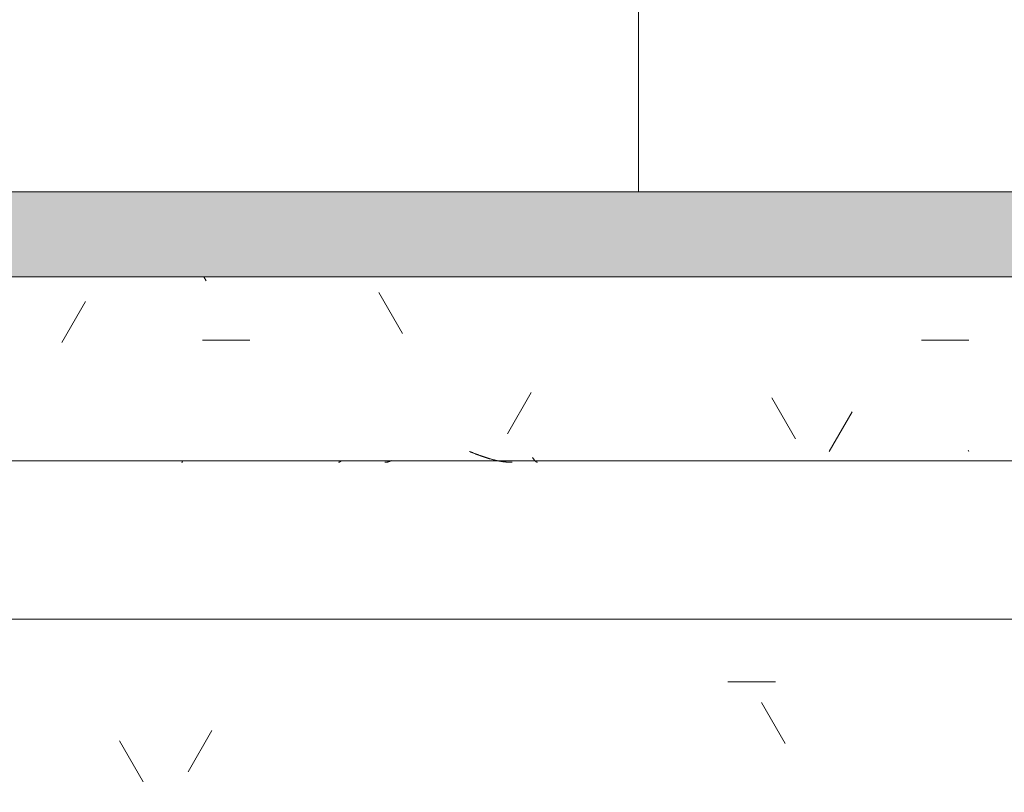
# Model space of a CAD drawing. Header units: millimetres. Extents: x 5980700 to 6194397, y -12939 to 2351883.
# Tile 327 of 587: x 6091030 to 6091725, y -8612 to -8066. Entities that reach past the tile are written whole.
import ezdxf

# ---------------------------------------------------------------- set-up
doc = ezdxf.new("R2010")
doc.units = ezdxf.units.MM
for name, color, linetype, lineweight in [('A-FLOR-PATT', 8, 'Continuous', 18), ('A-GLAZ', 151, 'Continuous', 9), ('A-GLAZ-SILL', 1, 'Continuous', 9), ('A-WALL', 113, 'Continuous', 18), ('A-WALL-PATT', 111, 'Continuous', 25)]:
    doc.layers.add(name, color=color, linetype=linetype, lineweight=lineweight)

# ---------------------------------------------------------------- blocks, each defined once
blk = doc.blocks.new('FP_97-PLANTA DE CAIMENTO DE PISOS - 1 PAV_')
at = {"layer": 'A-GLAZ-SILL', "lineweight": 5}
for p, q in [((1039.183271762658, 109.9625912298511), (1039.37259154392, 110.0509817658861)), ((1039.37259154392, 110.0509817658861), (1039.561911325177, 110.1362504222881)), ((1039.561911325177, 110.1362504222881), (1039.751231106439, 110.2183566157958)), ((1039.751231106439, 110.2183566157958), (1039.940550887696, 110.2972612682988)), ((1039.940550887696, 110.2972612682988), (1040.129870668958, 110.3729268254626)), ((1040.129870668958, 110.3729268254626), (1040.31919045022, 110.4453172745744)), ((1040.31919045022, 110.4453172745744), (1040.508510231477, 110.5143981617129)), ((1040.508510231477, 110.5143981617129), (1040.697830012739, 110.5801366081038)), ((1040.697830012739, 110.5801366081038), (1040.887149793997, 110.6425013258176)), ((1040.887149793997, 110.6425013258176), (1041.076469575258, 110.701462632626)), ((1041.076469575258, 110.701462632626), (1041.265789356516, 110.7569924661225)), ((1041.265789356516, 110.7569924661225), (1041.455109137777, 110.8090643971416)), ((1041.455109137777, 110.8090643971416), (1041.644428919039, 110.857653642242)), ((1041.644428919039, 110.857653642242), (1041.833748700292, 110.9027370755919)), ((1041.833748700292, 110.9027370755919), (1042.023068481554, 110.9442932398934)), ((1042.023068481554, 110.9442932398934), (1042.212388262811, 110.9823023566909)), ((1042.212388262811, 110.9823023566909), (1042.401708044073, 111.016746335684)), ((1042.401708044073, 111.016746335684), (1042.59102782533, 111.0476087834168)), ((1042.59102782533, 111.0476087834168), (1042.780347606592, 111.0748750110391)), ((1042.780347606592, 111.0748750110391), (1042.969667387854, 111.0985320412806)), ((1042.969667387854, 111.0985320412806), (1043.158987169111, 111.1185686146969)), ((1043.158987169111, 111.1185686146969), (1043.348306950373, 111.1349751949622)), ((1043.348306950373, 111.1349751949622), (1043.537626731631, 111.1477439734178)), ((1043.537626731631, 111.1477439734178), (1043.726946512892, 111.15686887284)), ((1043.726946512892, 111.15686887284), (1043.916266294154, 111.1623455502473)), ((1074.512487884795, 109.9983194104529), (1074.643652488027, 110.1362504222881)), ((1074.643652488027, 110.1362504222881), (1074.774817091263, 110.2660860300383)), ((1074.774817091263, 110.2660860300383), (1074.905981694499, 110.3876680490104)), ((1074.905981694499, 110.3876680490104), (1075.037146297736, 110.5008483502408)), ((1075.037146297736, 110.5008483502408), (1075.168310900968, 110.6054890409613)), ((1075.168310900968, 110.6054890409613), (1075.299475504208, 110.701462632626)), ((1075.299475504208, 110.701462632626), (1075.43064010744, 110.7886521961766)), ((1075.43064010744, 110.7886521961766), (1075.56180471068, 110.8669515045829)), ((1075.56180471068, 110.8669515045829), (1075.692969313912, 110.9362651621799)), ((1075.692969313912, 110.9362651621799), (1075.824133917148, 110.9965087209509)), ((1075.824133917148, 110.9965087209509), (1075.955298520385, 111.0476087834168)), ((1075.955298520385, 111.0476087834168), (1076.086463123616, 111.0895030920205)), ((1076.086463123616, 111.0895030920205), (1076.217627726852, 111.1221406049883)), ((1076.217627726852, 111.1221406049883), (1076.348792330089, 111.1454815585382)), ((1076.348792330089, 111.1454815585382), (1076.479956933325, 111.1594975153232))]:
    blk.add_line(p, q, dxfattribs=at)
blk = doc.blocks.new('CC_PEITORIL - PEITORIL-3884523-PLANTA DE CAIMENTO DE PISOS - 1 PAV_')
at = {"layer": 'A-GLAZ', "color": 90, "lineweight": 5}
blk.add_blockref('FP_97-PLANTA DE CAIMENTO DE PISOS - 1 PAV_', (0, 0), dxfattribs=at)
blk = doc.blocks.new('CC_JANELA MAXIM-AR_4 FOLHAS VIDRO - 3_00 x 0_60-4044588-PLANTA DE CAIMENTO DE PISOS - 1 PAV_')
at = {"layer": 'A-GLAZ', "lineweight": 5}
blk.add_hatch(color=251, dxfattribs=at).paths.add_polyline_path([(1500.000000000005, -19.99999999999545), (-1499.999999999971, -19.99999999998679), (-1499.999999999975, -79.99999999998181), (1500.000000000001, -79.99999999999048), (1500.000000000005, -34.36737543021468)])
at = {"layer": 'A-GLAZ', "color": 90, "lineweight": 5}
for p, q in [((-1500.000000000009, -19.99999999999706), (1499.99999999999, -19.99999999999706)), ((1499.99999999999, -80), (-1500.000000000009, -80))]:
    blk.add_line(p, q, dxfattribs=at)
blk = doc.blocks.new('FP_240-PLANTA DE CAIMENTO DE PISOS - 1 PAV_')
at = {"layer": 'A-GLAZ-SILL', "color": 90, "lineweight": 5}
blk.add_line((1524.999999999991, 109.999999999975), (-1524.999999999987, 109.999999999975), dxfattribs=at)
at = {"layer": 'A-GLAZ-SILL', "lineweight": 5}
for p, q in [((935.9017336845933, 111.1597973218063), (936.0286213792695, 111.1466800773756)), ((936.0286213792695, 111.1466800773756), (936.1555090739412, 111.124834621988)), ((936.1555090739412, 111.124834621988), (936.2823967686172, 111.0942858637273)), ((936.2823967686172, 111.0942858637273), (936.4092844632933, 111.0550686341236)), ((936.4092844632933, 111.0550686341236), (936.5361721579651, 111.0072276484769)), ((936.5361721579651, 111.0072276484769), (936.6630598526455, 110.950817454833)), ((936.6630598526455, 110.950817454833), (936.7899475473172, 110.8859023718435)), ((936.7899475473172, 110.8859023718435), (936.9168352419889, 110.8125564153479)), ((936.9168352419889, 110.8125564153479), (937.0437229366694, 110.730863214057)), ((937.0437229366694, 110.730863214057), (937.1706106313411, 110.6409159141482)), ((937.1706106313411, 110.6409159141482), (937.2974983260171, 110.5428170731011)), ((937.2974983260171, 110.5428170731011), (937.4243860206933, 110.4366785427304)), ((937.4243860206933, 110.4366785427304), (937.5512737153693, 110.3226213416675)), ((937.5512737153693, 110.3226213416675), (937.6781614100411, 110.2007755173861)), ((937.6781614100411, 110.2007755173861), (937.8050491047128, 110.0712799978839)), ((937.8050491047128, 110.0712799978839), (937.9319367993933, 109.9342824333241)), ((937.9319367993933, 109.9342824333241), (938.058824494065, 109.7899390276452)), ((938.058824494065, 109.7899390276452), (938.185712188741, 109.6384143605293)), ((938.185712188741, 109.6384143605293), (938.3125998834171, 109.4798811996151)), ((938.3125998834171, 109.4798811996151), (938.4394875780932, 109.3145203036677)), ((938.4394875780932, 109.3145203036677), (938.566375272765, 109.1425202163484)), ((938.566375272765, 109.1425202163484), (938.693262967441, 108.9640770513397)), ((938.693262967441, 108.9640770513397), (938.8201506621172, 108.7793942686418)), ((938.8201506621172, 108.7793942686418), (938.9470383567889, 108.5886824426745)), ((938.9470383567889, 108.5886824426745), (939.0739260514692, 108.392159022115)), ((939.0739260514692, 108.392159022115), (939.200813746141, 108.190048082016)), ((939.200813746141, 108.190048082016), (939.3277014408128, 107.9825800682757)), ((939.3277014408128, 107.9825800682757), (939.4545891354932, 107.7699915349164)), ((953.7891145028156, 111.1628916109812), (954.1457411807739, 111.1590526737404)), ((954.1457411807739, 111.1590526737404), (954.502367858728, 111.1526558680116)), ((954.502367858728, 111.1526558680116), (954.8589945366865, 111.143703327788)), ((954.8589945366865, 111.143703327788), (955.2156212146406, 111.1321980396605)), ((955.2156212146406, 111.1321980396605), (955.5722478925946, 111.1181438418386)), ((955.5722478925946, 111.1181438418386), (955.9288745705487, 111.1015454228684)), ((955.9288745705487, 111.1015454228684), (956.2855012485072, 111.0824083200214)), ((956.2855012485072, 111.0824083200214), (956.6421279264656, 111.0607389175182)), ((956.6421279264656, 111.0607389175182), (956.9987546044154, 111.0365444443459)), ((956.9987546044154, 111.0365444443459), (957.3553812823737, 111.0098329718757)), ((957.3553812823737, 111.0098329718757), (957.7120079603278, 110.9806134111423)), ((957.7120079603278, 110.9806134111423), (958.0686346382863, 110.9488955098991)), ((958.0686346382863, 110.9488955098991), (958.4252613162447, 110.9146898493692)), ((958.4252613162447, 110.9146898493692), (958.7818879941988, 110.8780078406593)), ((958.7818879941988, 110.8780078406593), (959.1385146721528, 110.8388617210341)), ((959.1385146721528, 110.8388617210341), (959.495141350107, 110.7972645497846)), ((959.495141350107, 110.7972645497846), (959.8517680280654, 110.7532302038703)), ((959.8517680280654, 110.7532302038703), (960.2083947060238, 110.7067733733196)), ((960.2083947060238, 110.7067733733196), (960.5650213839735, 110.6579095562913)), ((960.5650213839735, 110.6579095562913), (960.921648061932, 110.6066550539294)), ((960.921648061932, 110.6066550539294), (961.2782747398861, 110.5530269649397)), ((961.2782747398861, 110.5530269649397), (961.6349014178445, 110.4970431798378)), ((961.6349014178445, 110.4970431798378), (961.9915280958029, 110.4387223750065)), ((961.9915280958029, 110.4387223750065), (962.3481547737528, 110.3780840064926)), ((962.3481547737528, 110.3780840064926), (962.7047814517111, 110.315148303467)), ((962.7047814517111, 110.315148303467), (963.0614081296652, 110.2499362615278)), ((963.0614081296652, 110.2499362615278), (963.4180348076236, 110.1824696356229)), ((963.4180348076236, 110.1824696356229), (963.7746614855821, 110.112770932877)), ((963.7746614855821, 110.112770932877), (964.1312881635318, 110.0408634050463)), ((964.1312881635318, 110.0408634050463), (964.4879148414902, 109.9667710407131)), ((964.4879148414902, 109.9667710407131), (964.8445415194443, 109.8905185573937)), ((964.8445415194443, 109.8905185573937), (965.2011681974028, 109.8121313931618)), ((965.2011681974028, 109.8121313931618), (965.5577948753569, 109.7316356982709)), ((965.5577948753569, 109.7316356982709), (965.914421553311, 109.6490583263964)), ((965.914421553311, 109.6490583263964), (966.2710482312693, 109.5644268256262)), ((966.2710482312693, 109.5644268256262), (966.6276749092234, 109.4777694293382)), ((966.6276749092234, 109.4777694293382), (966.9843015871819, 109.3891150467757)), ((966.9843015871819, 109.3891150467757), (967.340928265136, 109.2984932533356)), ((967.340928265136, 109.2984932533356), (967.69755494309, 109.205934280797)), ((967.69755494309, 109.205934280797), (968.0541816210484, 109.111469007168)), ((968.0541816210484, 109.111469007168), (968.4108082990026, 109.015128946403)), ((968.4108082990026, 109.015128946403), (968.767434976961, 108.9169462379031)), ((968.767434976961, 108.9169462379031), (969.1240616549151, 108.8169536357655)), ((969.1240616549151, 108.8169536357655), (969.4806883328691, 108.7151844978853)), ((969.4806883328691, 108.7151844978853), (969.8373150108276, 108.6116727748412)), ((969.8373150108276, 108.6116727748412), (970.1939416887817, 108.5064529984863)), ((970.1939416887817, 108.5064529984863), (970.5505683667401, 108.3995602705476)), ((970.5505683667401, 108.3995602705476), (970.9071950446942, 108.2910302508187)), ((970.9071950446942, 108.2910302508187), (971.2638217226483, 108.1808991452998)), ((971.2638217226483, 108.1808991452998), (971.6204484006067, 108.0692036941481)), ((971.6204484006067, 108.0692036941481), (971.9770750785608, 107.9559811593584)), ((971.9770750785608, 107.9559811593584), (972.3337017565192, 107.8412693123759)), ((972.3337017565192, 107.8412693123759), (972.6903284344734, 107.7251064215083)), ((972.6903284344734, 107.7251064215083), (973.0469551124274, 107.6075312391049)), ((973.0469551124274, 107.6075312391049), (973.4035817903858, 107.4885829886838)), ((973.4035817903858, 107.4885829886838), (973.7602084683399, 107.3683013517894)), ((973.7602084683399, 107.3683013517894), (974.1168351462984, 107.246726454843)), ((974.1168351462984, 107.246726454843), (974.4734618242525, 107.123898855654)), ((974.4734618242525, 107.123898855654), (974.8300885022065, 106.9998595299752)), ((974.8300885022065, 106.9998595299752), (975.1867151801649, 106.8746498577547)), ((975.1867151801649, 106.8746498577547), (975.543341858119, 106.7483116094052)), ((975.543341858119, 106.7483116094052), (975.8999685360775, 106.6208869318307)), ((975.8999685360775, 106.6208869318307), (976.2565952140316, 106.4924183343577)), ((976.2565952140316, 106.4924183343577), (976.6132218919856, 106.3629486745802)), ((976.6132218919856, 106.3629486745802), (976.9698485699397, 106.232521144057)), ((976.9698485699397, 106.232521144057), (977.3264752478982, 106.1011792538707)), ((977.3264752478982, 106.1011792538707), (977.6831019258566, 105.9689668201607)), ((977.6831019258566, 105.9689668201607), (978.0397286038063, 105.8359279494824)), ((978.0397286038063, 105.8359279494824), (978.3963552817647, 105.7021070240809)), ((978.3963552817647, 105.7021070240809), (978.7529819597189, 105.5675486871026)), ((978.7529819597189, 105.5675486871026), (979.1096086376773, 105.4322978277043)), ((979.1096086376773, 105.4322978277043), (979.4662353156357, 105.2963995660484)), ((979.4662353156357, 105.2963995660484), (979.8228619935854, 105.1598992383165)), ((979.8228619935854, 105.1598992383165), (980.1794886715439, 105.022842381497)), ((980.1794886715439, 105.022842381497), (980.536115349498, 104.8852747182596)), ((980.536115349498, 104.8852747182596), (980.8927420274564, 104.7472421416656)), ((980.8927420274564, 104.7472421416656), (981.2493687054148, 104.6087906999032)), ((981.2493687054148, 104.6087906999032), (981.6059953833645, 104.4699665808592)), ((981.6059953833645, 104.4699665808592), (981.962622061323, 104.3308160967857)), ((1186.655132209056, 110.8425718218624), (1186.776443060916, 110.9096920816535)), ((1186.776443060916, 110.9096920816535), (1186.89775391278, 110.9690814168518)), ((1186.89775391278, 110.9690814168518), (1187.019064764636, 111.0206779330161)), ((1187.019064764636, 111.0206779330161), (1187.140375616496, 111.0644278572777)), ((1187.140375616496, 111.0644278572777), (1187.261686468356, 111.1002855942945)), ((1187.261686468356, 111.1002855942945), (1187.382997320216, 111.1282137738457)), ((1187.382997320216, 111.1282137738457), (1187.504308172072, 111.1481832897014)), ((1187.504308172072, 111.1481832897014), (1187.625619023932, 111.1601733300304)), ((981.962622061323, 104.3308160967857), (982.3192487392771, 104.1913856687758)), ((982.3192487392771, 104.1913856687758), (982.6758754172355, 104.0517218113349)), ((982.6758754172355, 104.0517218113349), (983.032502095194, 103.9118711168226)), ((983.032502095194, 103.9118711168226), (983.3891287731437, 103.7718802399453)), ((983.3891287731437, 103.7718802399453), (983.7457554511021, 103.6317958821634)), ((983.7457554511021, 103.6317958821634), (984.1023821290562, 103.4916647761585))]:
    blk.add_line(p, q, dxfattribs=at)
blk = doc.blocks.new('CC_PEITORIL - PEITORIL-V239-PLANTA DE CAIMENTO DE PISOS - 1 PAV_')
at = {"layer": 'A-GLAZ-SILL', "lineweight": 5}
h = blk.add_hatch(dxfattribs=at)
h.set_pattern_fill('FP_256', color=256, style=0, pattern_type=2)
h.set_pattern_definition([(180, (66.385, -8267.826), (-406.4, -101.5999999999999), [33.528, -271.272, 33.528, -271.272, -1625.6]), (180, (66.385, -8267.826), (-406.4, -101.5999999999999), [-609.6, 33.528, -576.072, 33.528, -271.272, -711.2]), (180, (66.385, -8267.826), (-406.4, -101.5999999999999), [-1524, 33.528, -169.672, 33.528, -474.472]), (300.0000000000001, (-86.015, -8318.626), (291.188181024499, -301.1527240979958), [33.528, -271.272, 33.528, -271.272, -1625.6]), (300.0000000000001, (-86.015, -8318.626), (291.188181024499, -301.1527240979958), [-609.6, 33.528, -576.072, 33.528, -271.272, -711.2]), (300.0000000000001, (-86.015, -8318.626), (291.188181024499, -301.1527240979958), [-1524, 33.528, -169.672, 33.528, -474.472]), (59.99999999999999, (-136.815, -8521.826), (115.2118189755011, 402.7527240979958), [33.528, -271.272, 33.528, -271.272, -1625.6]), (59.99999999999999, (-136.815, -8521.826), (115.2118189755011, 402.7527240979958), [-609.6, 33.528, -576.072, 33.528, -271.272, -711.2]), (59.99999999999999, (-136.815, -8521.826), (115.2118189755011, 402.7527240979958), [-1524, 33.528, -169.672, 33.528, -474.472])])
h.paths.add_polyline_path([(-1524.999999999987, 103.4916647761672), (-1524.999999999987, 80.00000000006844), (-1499.999999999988, 80.0000000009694), (-1499.999999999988, -19.99999999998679), (1499.999999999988, -19.99999999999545), (1499.999999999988, 80.00000000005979), (1524.999999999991, 80.15374506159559), (1524.999999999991, 103.4916647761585), (-1309.334146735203, 103.4916647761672)])
h = blk.add_hatch(dxfattribs=at)
h.set_pattern_fill('FP_28', color=256, style=0, pattern_type=2)
h.set_pattern_definition([(36.87, (-568.615, -9855.326), (-4762.494328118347, -3175.008507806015), [793.75, -7143.75]), (26.565, (-1521.115, -9379.076), (1587.501456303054, 1587.499067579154), [1774.879, -1774.879]), (18.435, (-1521.115, -8585.326), (3174.997452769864, 1587.502903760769), [1004.024, -4016.092])])
h.paths.add_polyline_path([(-1524.999999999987, 103.4916647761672), (-1524.999999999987, 80.00000000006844), (-1499.999999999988, 80.0000000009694), (-1499.999999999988, -19.99999999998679), (1499.999999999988, -19.99999999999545), (1499.999999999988, 80.00000000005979), (1524.999999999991, 80.15374506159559), (1524.999999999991, 103.4916647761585), (-1309.334146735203, 103.4916647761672)])
at = {"layer": 'A-GLAZ', "color": 90, "lineweight": 5}
blk.add_blockref('FP_240-PLANTA DE CAIMENTO DE PISOS - 1 PAV_', (0, 0), dxfattribs=at)
blk = doc.blocks.new('Paredes 1 - Paredes 1-4516486-PLANTA DE CAIMENTO DE PISOS - 1 PAV_')
at = {"layer": 'A-WALL-PATT', "lineweight": 5}
h = blk.add_hatch(dxfattribs=at)
h.set_pattern_fill('FP_257', color=71, style=0, pattern_type=2)
h.set_pattern_definition([(0, (2e-05, -3e-05), (406.4, 101.6), [33.528, -271.272, 33.528, -271.272, -1625.6]), (0, (2e-05, -3e-05), (406.4, 101.6), [-609.6, 33.528, -576.072, 33.528, -271.272, -711.2]), (0, (2e-05, -3e-05), (406.4, 101.6), [-1524, 33.528, -169.672, 33.528, -474.472]), (120, (152.4, 50.8), (-291.1881810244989, 301.1527240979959), [33.52799999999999, -271.2719999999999, 33.52799999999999, -271.2719999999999, -1625.6]), (120, (152.4, 50.8), (-291.1881810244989, 301.1527240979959), [-609.5999999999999, 33.52799999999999, -576.0719999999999, 33.52799999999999, -271.2719999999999, -711.1999999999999]), (120, (152.4, 50.8), (-291.1881810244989, 301.1527240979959), [-1524, 33.52799999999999, -169.672, 33.52799999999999, -474.4719999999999]), (240, (203.2, 254), (-115.2118189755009, -402.7527240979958), [33.528, -271.272, 33.528, -271.272, -1625.6]), (240, (203.2, 254), (-115.2118189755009, -402.7527240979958), [-609.6, 33.528, -576.072, 33.528, -271.272, -711.2]), (240, (203.2, 254), (-115.2118189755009, -402.7527240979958), [-1524, 33.528, -169.672, 33.528, -474.472])])
h.paths.add_polyline_path([(-1568.633876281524, -8612.326500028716), (1851.383353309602, -8612.326500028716), (1851.383353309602, -8513.84182177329), (1803.383353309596, -8513.84182177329), (1803.383353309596, -8489.810389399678), (-4095.616646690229, -8489.810389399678), (-4095.616646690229, -8513.841821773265), (-4143.61664669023, -8513.841821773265), (-4143.61664669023, -8612.326500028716), (-1577.85140824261, -8612.326500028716)])
at = {"layer": 'A-WALL', "color": 250, "lineweight": 5}
blk.add_line((-4095.616646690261, -8489.810389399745), (1803.383353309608, -8489.810389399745), dxfattribs=at)
blk = doc.blocks.new('BE-PMSa-MOD-ARQ-CONEXAODOFUTURO-EX-000-R_rvt-2-PLANTA DE CAIMENTO DE PISOS - 1 PAV_')
at = {"layer": 'A-FLOR-PATT', "lineweight": 5}
h = blk.add_hatch(dxfattribs=at)
h.set_pattern_fill('FP_145', color=71, style=0, pattern_type=2)
h.set_pattern_definition([(270, (-633.615, -4155.840999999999), (450, 2.755455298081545e-14), []), (0, (-633.615, -4155.840999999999), (0, 450), [])])
h.paths.add_polyline_path([(351.385126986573, -8058.838472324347), (-368.6148730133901, -8058.838472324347), (-368.6148730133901, -8068.838472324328), (-379.6148730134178, -8068.838472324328), (-379.6148730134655, -8088.84353895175), (-268.6148730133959, -8088.84353895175), (-268.6148730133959, -8107.843538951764), (-398.6148730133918, -8107.843538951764), (-398.6148730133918, -8068.838472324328), (-408.6148730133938, -8068.838472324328), (-408.6148730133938, -8058.838472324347), (-448.6148730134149, -8058.838472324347), (-448.6148730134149, -8018.838472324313), (-408.6148730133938, -8018.838472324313), (-408.6148730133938, -8008.838472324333), (-398.6148730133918, -8008.838472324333), (-398.6148730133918, -7969.833405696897), (-268.6148730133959, -7969.833405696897), (-268.6148730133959, -7988.833405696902), (-379.6148730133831, -7989.838472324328), (-379.6148730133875, -8008.838472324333), (-368.6148730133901, -8008.838472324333), (-368.6148730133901, -8018.838472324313), (351.385126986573, -8018.838472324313)])
h.paths.add_polyline_path([(596.3851269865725, -6996.338472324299), (-123.6148730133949, -6996.338472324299), (-123.6148730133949, -7006.338472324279), (-134.6148730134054, -7006.338472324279), (-134.6148730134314, -7026.34353895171), (-23.61487301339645, -7026.34353895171), (-23.61487301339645, -7045.343538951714), (-153.6148730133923, -7045.343538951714), (-153.6148730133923, -7006.338472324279), (-163.6148730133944, -7006.338472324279), (-163.6148730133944, -6996.338472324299), (-203.6148730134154, -6996.338472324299), (-203.6148730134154, -6956.338472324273), (-163.6148730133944, -6956.338472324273), (-163.6148730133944, -6946.338472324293), (-153.6148730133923, -6946.338472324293), (-153.6148730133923, -6907.333405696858), (-23.61487301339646, -6907.333405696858), (-23.61487301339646, -6926.333405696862), (-134.6148730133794, -6927.33847232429), (-134.6148730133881, -6946.338472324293), (-123.6148730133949, -6946.338472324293), (-123.6148730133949, -6956.338472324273), (596.3851269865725, -6956.338472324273)])
h.paths.add_polyline_path([(596.3851269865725, -5928.838472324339), (-123.614873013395, -5928.838472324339), (-123.614873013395, -5938.838472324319), (-134.6148730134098, -5938.838472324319), (-134.6148730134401, -5958.843538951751), (-23.61487301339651, -5958.843538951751), (-23.61487301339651, -5977.843538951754), (-153.6148730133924, -5977.843538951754), (-153.6148730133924, -5938.838472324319), (-163.6148730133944, -5938.838472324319), (-163.6148730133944, -5928.838472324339), (-203.6148730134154, -5928.838472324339), (-203.6148730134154, -5888.838472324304), (-163.6148730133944, -5888.838472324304), (-163.6148730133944, -5878.838472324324), (-153.6148730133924, -5878.838472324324), (-153.6148730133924, -5839.833405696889), (-23.61487301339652, -5839.833405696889), (-23.61487301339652, -5858.833405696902), (-134.6148730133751, -5858.833405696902), (-134.6148730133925, -5878.838472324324), (-123.614873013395, -5878.838472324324), (-123.614873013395, -5888.838472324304), (596.3851269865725, -5888.838472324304)])
h.paths.add_polyline_path([(596.3851269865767, -4861.338472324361), (-123.6148730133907, -4861.338472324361), (-123.6148730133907, -4871.338472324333), (-134.6148730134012, -4871.338472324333), (-134.6148730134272, -4891.343538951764), (-23.61487301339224, -4891.343538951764), (-23.61487301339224, -4910.343538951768), (-153.6148730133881, -4910.343538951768), (-153.6148730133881, -4871.338472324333), (-163.6148730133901, -4871.338472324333), (-163.6148730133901, -4861.338472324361), (-203.6148730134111, -4861.338472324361), (-203.6148730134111, -4821.338472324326), (-163.6148730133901, -4821.338472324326), (-163.6148730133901, -4811.338472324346), (-153.6148730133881, -4811.338472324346), (-153.6148730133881, -4772.333405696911), (-23.61487301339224, -4772.333405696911), (-23.61487301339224, -4791.333405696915), (-134.6148730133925, -4792.338472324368), (-134.6148730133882, -4811.338472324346), (-123.6148730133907, -4811.338472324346), (-123.6148730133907, -4821.338472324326), (596.3851269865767, -4821.338472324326)])
h.paths.add_polyline_path([(-1433.614859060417, -8187.825683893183), (351.385126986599, -8187.825683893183), (351.385126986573, -8058.838472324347), (381.3851269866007, -8058.83847232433), (381.3851269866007, -8187.825683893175), (1631.385126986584, -8187.825683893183), (1631.385126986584, -7122.825683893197), (381.385126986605, -7122.825683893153), (381.385126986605, -7258.838472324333), (351.3851269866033, -7258.838472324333), (351.3851269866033, -7092.825683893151), (596.3851269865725, -7092.825683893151), (596.3851269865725, -6996.338472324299), (626.3851269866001, -6996.338472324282), (626.3851269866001, -7092.825683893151), (1876.385126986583, -7092.825683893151), (1876.385126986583, -6015.841005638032), (626.3851269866, -6015.841005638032), (626.3851269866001, -6196.338472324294), (596.3851269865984, -6196.338472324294), (596.3851269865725, -5928.838472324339), (626.3851269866, -5928.838472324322), (626.3851269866, -5985.841005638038), (1876.385126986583, -5985.841005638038), (1876.385126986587, -4948.341005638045), (626.3851269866, -4948.341005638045), (626.3851269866, -5128.838472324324), (596.3851269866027, -5128.838472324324), (596.3851269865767, -4861.338472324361), (626.3851269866, -4861.338472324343), (626.3851269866, -4918.341005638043), (1876.385126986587, -4918.341005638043), (1876.385126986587, -3880.841005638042), (626.3851269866, -3880.841005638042), (626.3851269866, -4061.338472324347), (596.3851269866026, -4061.338472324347), (596.3851269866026, -3880.841005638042), (-273.614873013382, -3880.841005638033), (-273.6148730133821, -1905.84100563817), (-508.8149009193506, -1905.841005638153), (-508.8149009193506, -1920.841005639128), (-578.8149009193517, -1920.841005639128), (-578.8149009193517, -1905.841005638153), (-1378.81490091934, -1905.841005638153), (-1378.814900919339, -2645.841005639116), (-1368.814900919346, -2645.841005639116), (-1368.814900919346, -2656.841005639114), (-1348.809834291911, -2656.841005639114), (-1348.809834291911, -2545.841005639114), (-1329.809834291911, -2545.841005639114), (-1329.809834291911, -2675.841005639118), (-1368.814900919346, -2675.841005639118), (-1368.814900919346, -2685.841005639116), (-1378.814900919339, -2685.841005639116), (-1378.814900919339, -2725.841005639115), (-1408.814900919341, -2725.841005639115), (-1408.814900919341, -2685.841005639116), (-1418.814900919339, -2685.841005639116), (-1418.814900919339, -2675.841005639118), (-1457.819967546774, -2675.841005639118), (-1457.819967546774, -2545.841005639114), (-1438.81996754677, -2545.841005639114), (-1438.81996754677, -2656.841005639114), (-1418.814900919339, -2656.841005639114), (-1418.814900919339, -2645.841005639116), (-1408.814900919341, -2645.841005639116), (-1408.814900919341, -1905.841005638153), (-1418.814900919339, -1905.841005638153), (-1418.814900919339, -1920.841005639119), (-1488.81490091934, -1920.841005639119), (-1488.81490091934, -1905.841005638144), (-1533.614845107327, -1905.841005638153), (-1533.614845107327, -4465.841005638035), (-933.6148451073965, -4465.841005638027), (-933.6148451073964, -6865.841005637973), (-1533.614845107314, -6865.841005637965), (-1533.614845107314, -8187.825683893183)])
h.paths.add_polyline_path([(1522.936946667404, -7860.405286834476), (1489.843257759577, -7860.012254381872), (1483.425661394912, -7858.050198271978), (1476.478678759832, -7854.629831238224), (1385.704861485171, -7854.629831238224), (1375.719287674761, -7857.300070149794), (1370.209078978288, -7857.911773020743), (1094.179552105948, -7856.764064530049), (1073.779717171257, -7854.292465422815), (1045.679777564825, -7843.528195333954), (1021.034365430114, -7826.263208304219), (1001.318517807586, -7803.530820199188), (987.1317711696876, -7774.142975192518), (981.029859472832, -7747.35180518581), (978.3621063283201, -7713.764759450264), (977.5593829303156, -7667.637037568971), (978.0955042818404, -7641.218834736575), (981.3143484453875, -7601.212951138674), (987.7188514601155, -7573.113739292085), (1001.329238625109, -7546.276805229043), (1021.048468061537, -7523.547624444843), (1045.696352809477, -7506.286528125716), (1073.797728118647, -7495.526585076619), (1103.670739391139, -7491.911773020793), (1379.110633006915, -7492.896795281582), (1387.594779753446, -7495.601623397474), (1477.651902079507, -7494.629297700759), (1483.043684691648, -7491.182654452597), (1490.808765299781, -7489.656183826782), (1610.29147828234, -7490.166156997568), (1617.000803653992, -7494.039787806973), (1620.874434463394, -7500.749113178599), (1621.384407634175, -7504.622743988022), (1621.317195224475, -7844.115227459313), (1620.186819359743, -7848.463695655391), (1615.051339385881, -7855.759138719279), (1607.132569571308, -7859.868850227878), (1602.671722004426, -7860.405286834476)])
h.paths.add_polyline_path([(1876.385126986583, -7122.825683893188), (1876.385126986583, -7117.825683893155), (1656.385126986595, -7117.825683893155), (1656.385126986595, -7122.825683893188), (1811.109104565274, -7122.825683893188)])
h.paths.add_polyline_path([(1851.417847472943, -6739.745183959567), (1735.808765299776, -6739.745183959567), (1728.043684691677, -6738.21871333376), (1721.478678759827, -6733.799744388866), (1631.882200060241, -6733.799744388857), (1624.110633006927, -6736.504572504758), (1615.181483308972, -6737.4895947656), (1339.179552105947, -6736.341104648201), (1318.60175310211, -6733.799744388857), (1290.696352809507, -6723.114839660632), (1262.948642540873, -6702.280759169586), (1244.38005812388, -6679.281172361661), (1232.718851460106, -6656.28762849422), (1225.972615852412, -6626.1666761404), (1223.09550428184, -6588.182533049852), (1222.559382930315, -6541.250156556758), (1223.362106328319, -6515.636608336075), (1226.314348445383, -6480.800479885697), (1232.712235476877, -6452.709794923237), (1246.318517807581, -6425.870547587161), (1266.034365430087, -6403.138159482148), (1290.679777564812, -6385.873172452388), (1321.564233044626, -6374.771536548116), (1348.670739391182, -6371.487371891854), (1624.137592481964, -6372.480772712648), (1632.619742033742, -6374.771536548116), (1722.651902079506, -6374.771536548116), (1728.425661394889, -6371.351169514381), (1734.843257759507, -6369.389113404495), (1741.542566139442, -6368.996080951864), (1852.132569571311, -6369.532517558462), (1860.051339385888, -6373.642229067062), (1865.186819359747, -6380.937672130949), (1866.384407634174, -6389.778623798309), (1865.874434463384, -6728.65225460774), (1862.000803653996, -6735.361579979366), (1855.291478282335, -6739.235210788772)])
h.paths.add_polyline_path([(-1195.493660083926, -6710.03027902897), (-1194.875813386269, -6709.936650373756), (-1195.286157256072, -6709.936650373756)])
h.paths.add_polyline_path([(-1158.993862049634, -6693.067264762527), (-1157.502849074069, -6692.366286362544), (-1158.1195699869, -6692.366286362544)])
h.paths.add_polyline_path([(-1125.956119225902, -6665.745430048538), (-1123.178770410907, -6663.401751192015), (-1124.081763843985, -6663.401751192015)])
h.paths.add_polyline_path([(-1098.049315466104, -6629.661560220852), (-1093.917247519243, -6624.113618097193), (-1095.146735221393, -6624.113618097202), (-1096.379585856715, -6626.470067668)])
h.paths.add_polyline_path([(-1076.415873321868, -6586.724382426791), (-1071.566282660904, -6576.363910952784), (-1064.917364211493, -6550.859688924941), (-1073.094222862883, -6576.363910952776)])
h.paths.add_polyline_path([(-1390.813816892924, -6586.724382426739), (-1402.312326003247, -6550.859688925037), (-1395.663407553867, -6576.363910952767)])
h.paths.add_polyline_path([(-1061.762316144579, -6538.757412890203), (-1057.561359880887, -6522.643194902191), (-1057.561359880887, -6511.311203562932), (-1059.295850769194, -6522.643194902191)])
h.paths.add_polyline_path([(-1405.467374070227, -6538.757412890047), (-1411.775245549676, -6497.546043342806), (-1409.668330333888, -6522.643194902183)])
h.paths.add_polyline_path([(-1054.600903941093, -6487.37883739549), (-1052.792794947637, -6465.841005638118), (-1054.600903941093, -6444.303173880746), (-1054.600903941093, -6465.841005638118)])
h.paths.add_polyline_path([(-1411.775245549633, -6434.135967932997), (-1405.467374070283, -6392.924598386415), (-1409.66833033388, -6409.038816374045)])
h.paths.add_polyline_path([(-1055.454444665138, -6434.13596793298), (-1057.561359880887, -6409.038816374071), (-1061.277320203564, -6396.093234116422), (-1057.561359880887, -6420.370807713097)])
h.paths.add_polyline_path([(-1402.312326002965, -6380.822322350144), (-1390.813816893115, -6344.957628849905), (-1395.663407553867, -6355.318100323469)])
h.paths.add_polyline_path([(-1064.917364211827, -6380.822322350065), (-1071.566282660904, -6355.318100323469), (-1076.415873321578, -6344.957628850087), (-1071.566282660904, -6360.08385791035)])
h.paths.add_polyline_path([(-1083.471645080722, -6329.883960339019), (-1093.917247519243, -6307.568393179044), (-1095.146735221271, -6307.568393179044), (-1093.917247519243, -6309.918414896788)])
h.paths.add_polyline_path([(-1195.493660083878, -5910.030279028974), (-1194.875813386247, -5909.936650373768), (-1195.286157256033, -5909.936650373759)])
h.paths.add_polyline_path([(-1158.993862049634, -5893.067264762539), (-1157.502849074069, -5892.366286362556), (-1158.1195699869, -5892.366286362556)])
h.paths.add_polyline_path([(-1125.956119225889, -5865.745430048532), (-1121.65421269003, -5861.354795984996), (-1124.081763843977, -5863.401751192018)])
h.paths.add_polyline_path([(-1098.049315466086, -5829.661560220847), (-1093.917247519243, -5824.113618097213), (-1095.146735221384, -5824.113618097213)])
h.paths.add_polyline_path([(-1390.813816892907, -5786.724382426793), (-1402.312326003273, -5750.859688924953), (-1395.663407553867, -5776.363910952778)])
h.paths.add_polyline_path([(-1076.41587332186, -5786.724382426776), (-1071.566282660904, -5776.363910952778), (-1064.917364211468, -5750.85968892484), (-1073.094222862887, -5776.363910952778)])
h.paths.add_polyline_path([(-1061.762316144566, -5738.757412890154), (-1057.561359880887, -5722.643194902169), (-1057.561359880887, -5711.311203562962), (-1059.29585076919, -5722.643194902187)])
h.paths.add_polyline_path([(-1405.467374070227, -5738.757412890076), (-1411.775245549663, -5697.546043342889), (-1409.66833033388, -5722.643194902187)])
h.paths.add_polyline_path([(-1054.600903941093, -5687.378837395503), (-1052.792794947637, -5665.841005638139), (-1054.600903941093, -5648.014485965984), (-1054.600903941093, -5670.075978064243)])
h.paths.add_polyline_path([(1741.542566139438, -5652.428269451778), (1734.843257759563, -5652.035236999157), (1728.425661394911, -5650.073180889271), (1721.478678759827, -5646.652813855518), (1630.704861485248, -5646.652813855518), (1624.137592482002, -5648.943577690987), (1615.209078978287, -5649.934755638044), (1339.179552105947, -5648.787047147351), (1318.779717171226, -5646.315448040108), (1290.679777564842, -5635.551177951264), (1266.034365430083, -5618.286190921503), (1246.31851780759, -5595.553802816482), (1232.159146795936, -5566.286153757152), (1226.02985947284, -5539.374787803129), (1223.362106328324, -5505.787742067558), (1222.559382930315, -5459.660020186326), (1223.09550428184, -5433.241817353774), (1226.314348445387, -5393.235933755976), (1232.718851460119, -5365.136721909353), (1246.329238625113, -5338.299787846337), (1266.048468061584, -5315.570607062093), (1290.696352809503, -5298.309510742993), (1319.055777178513, -5287.518342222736), (1348.670739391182, -5283.934755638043), (1624.110633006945, -5284.919777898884), (1632.594779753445, -5287.624606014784), (1721.606898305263, -5287.518342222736), (1728.043684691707, -5283.205637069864), (1735.808765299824, -5281.679166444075), (1855.291478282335, -5282.189139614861), (1862.000803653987, -5286.062770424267), (1865.874434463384, -5292.772095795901), (1866.384407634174, -5296.645726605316), (1866.317195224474, -5636.138210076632), (1865.186819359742, -5640.486678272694), (1860.051339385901, -5647.782121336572), (1852.132569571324, -5651.891832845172), (1847.671722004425, -5652.428269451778), (1769.772261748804, -5652.428269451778)])
h.paths.add_polyline_path([(-1412.841838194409, -5646.841005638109), (-1412.628786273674, -5646.161976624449), (-1412.784833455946, -5646.161976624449)])
h.paths.add_polyline_path([(-1411.775245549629, -5634.135967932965), (-1405.467374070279, -5592.924598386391), (-1409.66833033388, -5609.038816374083)])
h.paths.add_polyline_path([(-1055.454444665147, -5634.135967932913), (-1057.561359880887, -5609.038816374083), (-1061.762316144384, -5592.924598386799), (-1057.097101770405, -5623.403956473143)])
h.paths.add_polyline_path([(-1064.917364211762, -5580.822322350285), (-1071.5662826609, -5555.31810032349), (-1076.415873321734, -5544.957628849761), (-1071.5662826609, -5560.083857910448)])
h.paths.add_polyline_path([(-1402.312326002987, -5580.822322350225), (-1390.813816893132, -5544.957628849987), (-1395.663407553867, -5555.31810032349)])
h.paths.add_polyline_path([(-1083.471645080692, -5529.883960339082), (-1093.917247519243, -5507.568393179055), (-1095.146735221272, -5507.568393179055), (-1093.917247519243, -5509.9184148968)])
h.paths.add_polyline_path([(-1195.493660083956, -5110.030279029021), (-1194.875813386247, -5109.936650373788), (-1195.286157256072, -5109.936650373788)])
h.paths.add_polyline_path([(-1158.993862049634, -5093.067264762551), (-1157.502849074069, -5092.366286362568), (-1158.1195699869, -5092.366286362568)])
h.paths.add_polyline_path([(-1125.956119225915, -5065.745430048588), (-1123.178770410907, -5063.401751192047), (-1124.081763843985, -5063.401751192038)])
h.paths.add_polyline_path([(-1098.049315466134, -5029.661560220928), (-1093.917247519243, -5024.113618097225), (-1095.146735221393, -5024.113618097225)])
h.paths.add_polyline_path([(-1076.415873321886, -4986.72438242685), (-1071.5662826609, -4976.363910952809), (-1064.91736421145, -4950.859688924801), (-1073.094222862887, -4976.363910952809)])
h.paths.add_polyline_path([(-1390.813816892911, -4986.724382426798), (-1402.312326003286, -4950.85968892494), (-1395.663407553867, -4976.363910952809)])
h.paths.add_polyline_path([(-1061.762316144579, -4938.757412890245), (-1057.561359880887, -4922.643194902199), (-1057.561359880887, -4911.311203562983), (-1061.277320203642, -4935.588777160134)])
h.paths.add_polyline_path([(-1405.467374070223, -4938.757412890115), (-1411.152781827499, -4904.960706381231), (-1409.66833033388, -4922.643194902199)])
h.paths.add_polyline_path([(-1054.600903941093, -4887.378837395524), (-1052.792794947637, -4865.841005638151), (-1054.600903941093, -4844.303173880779), (-1054.600903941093, -4865.841005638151)])
h.paths.add_polyline_path([(-1412.841838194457, -4846.841005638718), (-1412.628786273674, -4846.16197662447), (-1412.784833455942, -4846.16197662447)])
h.paths.add_polyline_path([(-1055.454444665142, -4834.13596793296), (-1057.561359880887, -4809.038816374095), (-1061.762316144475, -4792.924598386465), (-1057.561359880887, -4820.370807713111)])
h.paths.add_polyline_path([(-1411.77524554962, -4834.135967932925), (-1405.467374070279, -4792.924598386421), (-1409.66833033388, -4809.038816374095)])
h.paths.add_polyline_path([(-1064.917364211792, -4780.822322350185), (-1071.5662826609, -4755.318100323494), (-1076.415873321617, -4744.957628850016), (-1071.5662826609, -4760.083857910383)])
h.paths.add_polyline_path([(-1402.312326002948, -4780.822322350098), (-1390.813816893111, -4744.957628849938), (-1395.663407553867, -4755.318100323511)])
h.paths.add_polyline_path([(-1083.471645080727, -4729.883960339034), (-1093.917247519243, -4707.568393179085), (-1095.146735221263, -4707.568393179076), (-1091.948268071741, -4713.681888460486)])
h.paths.add_polyline_path([(1735.808765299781, -4585.002844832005), (1728.043684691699, -4583.476374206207), (1721.478678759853, -4579.057405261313), (1631.88220006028, -4579.057405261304), (1624.110633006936, -4581.762233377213), (1615.181483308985, -4582.747255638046), (1339.179552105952, -4581.598765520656), (1318.601753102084, -4579.057405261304), (1290.696352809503, -4568.372500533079), (1262.948642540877, -4547.538420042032), (1244.380058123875, -4524.538833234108), (1232.718851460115, -4501.545289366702), (1225.97261585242, -4471.424337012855), (1223.095504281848, -4433.440193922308), (1222.559382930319, -4386.507817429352), (1223.362106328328, -4360.894269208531), (1226.314348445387, -4326.058140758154), (1232.712235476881, -4297.967455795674), (1246.318517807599, -4271.128208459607), (1266.034365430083, -4248.395820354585), (1290.679777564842, -4231.130833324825), (1321.564233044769, -4220.029197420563), (1348.670739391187, -4216.745032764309), (1624.137592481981, -4217.738433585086), (1632.619742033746, -4220.029197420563), (1722.651902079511, -4220.029197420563), (1728.425661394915, -4216.608830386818), (1734.843257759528, -4214.646774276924), (1741.542566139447, -4214.253741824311), (1852.13256957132, -4214.790178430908), (1860.051339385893, -4218.899889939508), (1865.186819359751, -4226.195333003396), (1866.384407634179, -4235.036284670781), (1865.874434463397, -4573.909915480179), (1862.000803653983, -4580.619240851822), (1855.291478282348, -4584.49287166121), (1851.417847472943, -4585.002844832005)])
h = blk.add_hatch(dxfattribs=at)
h.set_pattern_fill('FP_2', color=71, style=0, pattern_type=2)
h.set_pattern_definition([(0, (0, 0), (812.8, 203.2), [33.528, -576.072, 33.528, -576.072, -3251.2]), (0, (0, 0), (812.8, 203.2), [-1219.2, 33.528, -1185.672, 33.528, -576.072, -1422.4]), (0, (0, 0), (812.8, 203.2), [-3048, 33.528, -372.872, 33.528, -982.472]), (120, (304.8, 101.6), (-582.3763620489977, 602.3054481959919), [33.52799999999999, -576.0719999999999, 33.52799999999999, -576.0719999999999, -3251.199999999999]), (120, (304.8, 101.6), (-582.3763620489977, 602.3054481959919), [-1219.2, 33.52799999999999, -1185.672, 33.52799999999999, -576.0719999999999, -1422.4]), (120, (304.8, 101.6), (-582.3763620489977, 602.3054481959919), [-3048, 33.52799999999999, -372.8719999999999, 33.52799999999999, -982.4719999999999]), (240, (406.4, 508), (-230.4236379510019, -805.5054481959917), [33.528, -576.072, 33.528, -576.072, -3251.2]), (240, (406.4, 508), (-230.4236379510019, -805.5054481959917), [-1219.2, 33.528, -1185.672, 33.528, -576.072, -1422.4]), (240, (406.4, 508), (-230.4236379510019, -805.5054481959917), [-3048, 33.528, -372.872, 33.528, -982.472])])
h.paths.add_polyline_path([(-4143.616662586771, -8965.84100563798), (1851.383337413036, -8965.84100563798), (1851.383337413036, -8612.326472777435), (-4143.616662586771, -8612.326472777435), (-4143.616662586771, -8730.537064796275)])
h.paths.add_polyline_path([(7264.425647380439, -8965.841005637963), (8116.383337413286, -8965.841005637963), (8116.383337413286, -8526.11989096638), (2121.38333741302, -8526.11989096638), (2121.38333741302, -8965.841005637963), (6331.183046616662, -8965.841005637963)])
h.paths.add_polyline_path([(-4095.616662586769, -8489.810362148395), (1803.383337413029, -8489.810362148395), (1803.383337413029, -8347.825683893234), (1591.385140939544, -8347.97942895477), (1591.385140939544, -8377.825683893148), (-1458.61485906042, -8376.953732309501), (-1458.61485906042, -8347.825683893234), (-1891.114845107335, -8347.97942895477), (-1891.114845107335, -8377.825683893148), (-4041.114845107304, -8376.953732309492), (-4041.114845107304, -8347.825683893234), (-4095.616662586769, -8347.97942895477), (-4095.616662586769, -8468.841794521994)])
at = {"layer": 'A-GLAZ', "color": 250, "lineweight": 5, "rotation": 180}
for name, p in [('CC_JANELA MAXIM-AR_4 FOLHAS VIDRO - 3_00 x 0_60-4044588-PLANTA DE CAIMENTO DE PISOS - 1 PAV_', (66.38514093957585, -8267.825683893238)), ('CC_PEITORIL - PEITORIL-V239-PLANTA DE CAIMENTO DE PISOS - 1 PAV_', (66.38514093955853, -8267.825683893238)), ('CC_PEITORIL - PEITORIL-3884523-PLANTA DE CAIMENTO DE PISOS - 1 PAV_', (66.38514093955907, -8267.825683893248))]:
    blk.add_blockref(name, p, dxfattribs=at)
at = {"layer": 'A-WALL', "color": 250, "lineweight": 5}
blk.add_blockref('Paredes 1 - Paredes 1-4516486-PLANTA DE CAIMENTO DE PISOS - 1 PAV_', (-1.589655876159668e-05, 2.72512435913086e-05), dxfattribs=at)

msp = doc.modelspace()

# ---------------------------------------------------------------- block references
at = {"color": 50, "lineweight": 5}
msp.add_blockref('BE-PMSa-MOD-ARQ-CONEXAODOFUTURO-EX-000-R_rvt-2-PLANTA DE CAIMENTO DE PISOS - 1 PAV_', (6092264.959189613, 0), dxfattribs=at)

doc.saveas('drawing.dxf')
